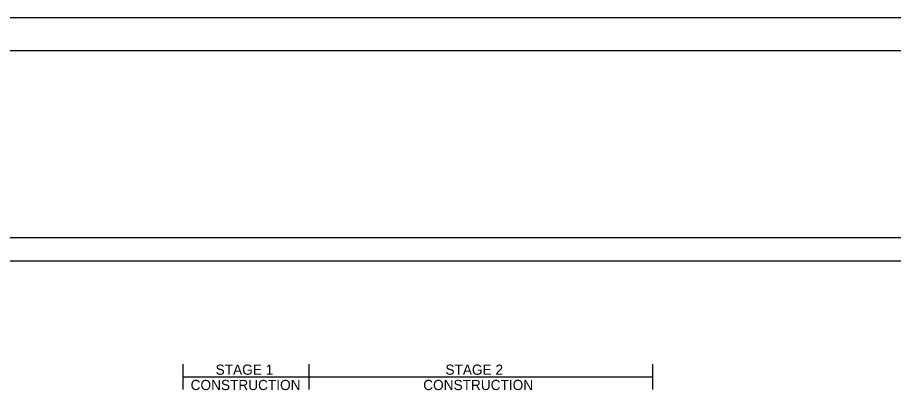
# Model space of a CAD drawing. Extents: x 1369627 to 1374022, y 380035 to 398173.
# Drawn here: x 1372052.4 to 1372155.4, y 393008.3 to 393052.4 of the extents above; entities that cross this region are included whole.
import ezdxf

# ---------------------------------------------------------------- set-up
doc = ezdxf.new("R2010")
doc.units = 0
for name, color, linetype in [('Default', 7, 'Continuous'), ('R_Border', 7, 'Continuous'), ('R_MOT', 7, 'Continuous'), ('R_No Plot', 7, 'Continuous')]:
    doc.layers.add(name, color=color, linetype=linetype)

msp = doc.modelspace()

# ---------------------------------------------------------------- linework, layer by layer
at = {"layer": 'Default'}
msp.add_lwpolyline([(1371948.53, 393023.78), (1372248.53, 393023.78), (1372248.53, 393026.49), (1371948.53, 393026.49)], close=True, dxfattribs=at)
at = {"layer": 'R_Border'}
for p, q in [((1371940.53, 393048.5), (1372256.71, 393048.5)), ((1372093.05, 393048.24), (1372093.05, 393048.24)), ((1372093.05, 393048.24), (1372093.05, 393048.24))]:
    msp.add_line(p, q, dxfattribs=at)
at = {"layer": 'R_MOT'}
for p, q in [((1372071.87, 393008.64), (1372071.87, 393011.64)), ((1372086.68, 393008.64), (1372086.68, 393011.64)), ((1372127.1, 393008.64), (1372127.1, 393011.64)), ((1372071.87, 393010.14), (1372127.1, 393010.14))]:
    msp.add_line(p, q, dxfattribs=at)
at = {"layer": 'R_No Plot'}
msp.add_line((1371928.13, 393052.39), (1372261.46, 393052.39), dxfattribs=at)
for points in [[(1371928.12, 393052.39), (1372261.46, 393052.39), (1372261.46, 392839.06), (1371928.12, 392839.06)], [(1372174.45, 393048.5), (1372194.07, 393048.5), (1372194.07, 393038.62), (1372210.18, 393038.62), (1372233.38, 393038.62), (1372233.38, 393005.95), (1372256.59, 393005.95), (1372256.71, 392843.04), (1371940.53, 392843.04), (1371940.53, 393048.5)]]:
    msp.add_lwpolyline(points, close=True, dxfattribs=at)

# ---------------------------------------------------------------- texts
at = {"layer": 'R_MOT'}
for s, p in [('STAGE 1', (1372075.68, 393010.39)), ('STAGE 2', (1372102.71, 393010.39)), ('CONSTRUCTION', (1372072.74, 393008.59)), ('CONSTRUCTION', (1372100.1, 393008.59))]:
    msp.add_text(s, height=1.2, dxfattribs=at).set_placement(p)

doc.saveas('drawing.dxf')
